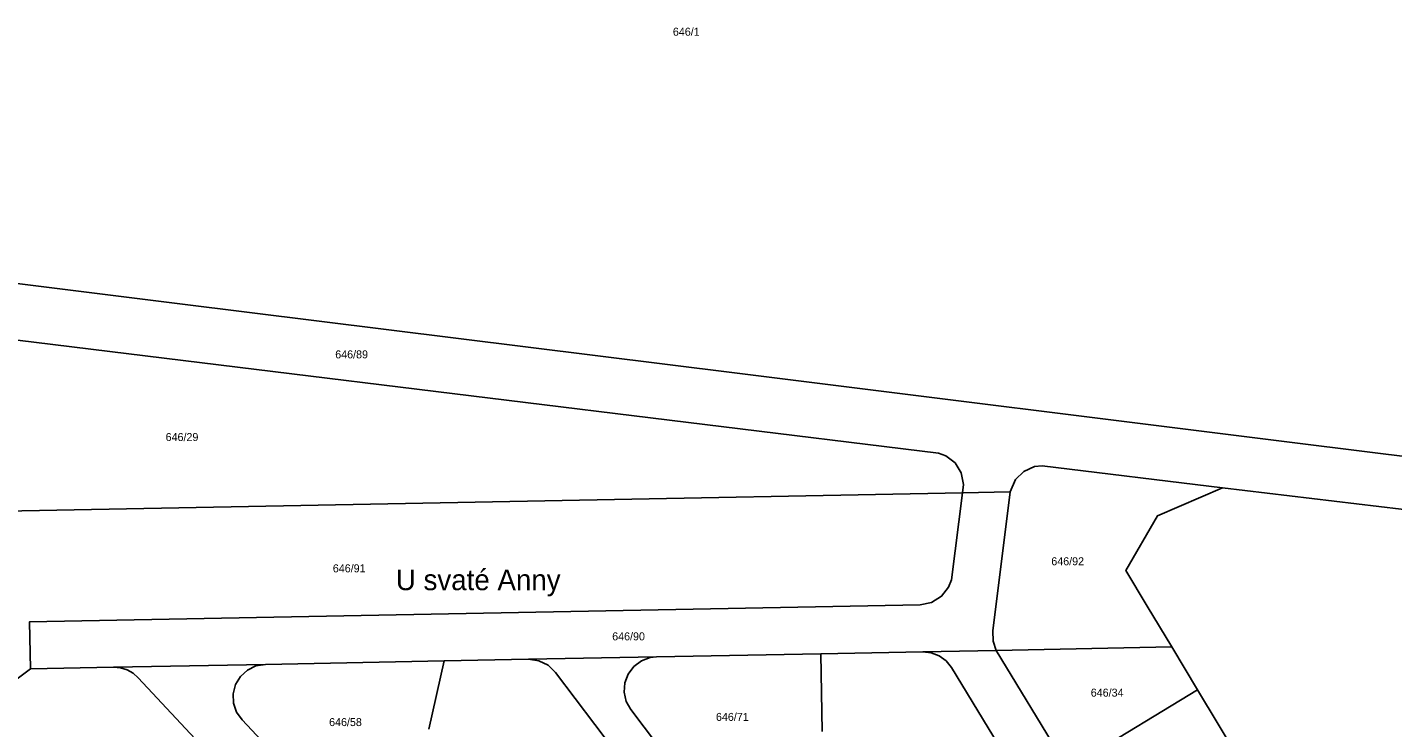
# Model space of a CAD drawing. Extents: x -724107 to -720612, y -1045267 to -1038441.
# Drawn here: x -723405.8 to -723115.8, y -1042039.8 to -1041891 of the extents above; entities that cross this region are included whole.
import ezdxf

# ---------------------------------------------------------------- set-up
doc = ezdxf.new("R2010")
doc.units = 0
for name, color, linetype in [('Hranice parcel', 7, 'Continuous'), ('Parcelní čísla', 7, 'Continuous'), ('Pop  PČ popisy', 7, 'Continuous')]:
    doc.layers.add(name, color=color, linetype=linetype)

msp = doc.modelspace()

# ---------------------------------------------------------------- linework, layer by layer
at = {"layer": 'Hranice parcel'}
for p, q in [((-723207.18, -1041989.92), (-723197.07, -1041989.73)), ((-723011.95, -1042005.67), (-723151.97, -1041988.86)), ((-723162.74, -1042022.68), (-723200.02, -1042023.4)), ((-723162.74, -1042022.68), (-723157.28, -1042031.77)), ((-723317.28, -1042025.65), (-723355.22, -1042026.38)), ((-723320.52, -1042040.17), (-723317.28, -1042025.65)), ((-723299.35, -1042025.3), (-723317.28, -1042025.65)), ((-723272.17, -1042024.78), (-723299.35, -1042025.3)), ((-723237.27, -1042024.11), (-723272.17, -1042024.78)), ((-723215.61, -1042023.7), (-723237.27, -1042024.11)), ((-723236.96, -1042040.62), (-723237.27, -1042024.11)), ((-723200.02, -1042023.4), (-723215.61, -1042023.7)), ((-723184.78, -1042048.48), (-723200.02, -1042023.4)), ((-723405.14, -1042027.33), (-723416.43, -1042035.83)), ((-723387.48, -1042027), (-723405.14, -1042027.33)), ((-723355.22, -1042026.38), (-723387.48, -1042027)), ((-723184.78, -1042048.48), (-723157.28, -1042031.77)), ((-723157.28, -1042031.77), (-723144.41, -1042053.2))]:
    msp.add_line(p, q, dxfattribs=at)
for points in [[(-723492.99, -1041934.83), (-723374, -1041949.67), (-723255.01, -1041964.51), (-723136.01, -1041979.35), (-723017.02, -1041994.19)], [(-723207.18, -1041989.92), (-723206.95, -1041988.12), (-723207.44, -1041985.68), (-723208.75, -1041983.57), (-723210.71, -1041982.05), (-723212.26, -1041981.46), (-723361.14, -1041963.21), (-723478.34, -1041948.85), (-723483.23, -1041947.71)], [(-723197.07, -1041989.73), (-723195.94, -1041987.09), (-723194.16, -1041985.36), (-723191.89, -1041984.36), (-723190.25, -1041984.16), (-723151.97, -1041988.86)], [(-723447.73, -1041994.54), (-723295.9, -1041991.62), (-723207.18, -1041989.92)], [(-723207.18, -1041989.92), (-723209.52, -1042008.4), (-723210.12, -1042009.94), (-723211.64, -1042011.91), (-723213.75, -1042013.22), (-723216.19, -1042013.7), (-723405.33, -1042017.34), (-723405.14, -1042027.33)], [(-723200.02, -1042023.4), (-723200.7, -1042021.42), (-723200.76, -1042019.28), (-723197.07, -1041989.73)], [(-723151.97, -1041988.86), (-723165.75, -1041994.81), (-723172.49, -1042006.46), (-723167.94, -1042014.03), (-723162.74, -1042022.68)], [(-723299.35, -1042025.3), (-723297.18, -1042025.6), (-723295.21, -1042026.56), (-723293.63, -1042028.08), (-723276.9, -1042050.21)], [(-723260.61, -1042058.5), (-723277.62, -1042036), (-723278.58, -1042034.25), (-723279.01, -1042032.3), (-723278.87, -1042030.3), (-723278.18, -1042028.43), (-723276.98, -1042026.83), (-723275.37, -1042025.63), (-723273.5, -1042024.94), (-723272.17, -1042024.78)], [(-723215.61, -1042023.7), (-723213.8, -1042023.9), (-723212.11, -1042024.56), (-723210.64, -1042025.64), (-723209.5, -1042027.06), (-723196.11, -1042049.09)], [(-723387.48, -1042027), (-723386.02, -1042027.12), (-723384.61, -1042027.55), (-723383.33, -1042028.26), (-723382.23, -1042029.22), (-723364.1, -1042048.64)], [(-723340.72, -1042059.02), (-723360.2, -1042038.15), (-723361.35, -1042036.51), (-723361.98, -1042034.61), (-723362.05, -1042032.61), (-723361.55, -1042030.68), (-723360.52, -1042028.96), (-723359.05, -1042027.6), (-723357.26, -1042026.72), (-723355.22, -1042026.38)]]:
    msp.add_lwpolyline(points, dxfattribs=at)

# ---------------------------------------------------------------- texts
at = {"layer": 'Parcelní čísla'}
for s, p in [('646/1', (-723268.69, -1041892.77)), ('646/89', (-723340.4, -1041961.35)), ('646/29', (-723376.42, -1041978.92)), ('646/91', (-723340.91, -1042006.82)), ('646/92', (-723188.32, -1042005.32)), ('646/90', (-723281.58, -1042021.28)), ('646/34', (-723179.94, -1042033.24)), ('646/71', (-723259.54, -1042038.4)), ('646/58', (-723341.7, -1042039.5))]:
    msp.add_text(s, height=1.7, dxfattribs=at).set_placement(p)
at = {"layer": 'Pop  PČ popisy'}
msp.add_text('U svaté Anny', height=4.4, dxfattribs=at).set_placement((-723327.53, -1042010.62))

doc.saveas('drawing.dxf')
